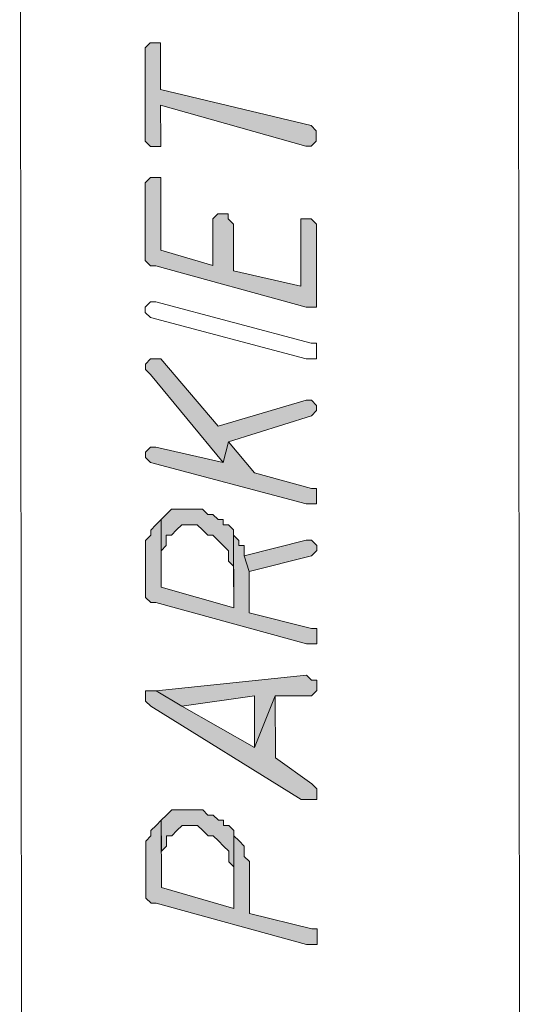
# Model space of a CAD drawing. Header units: inches. Extents: x -5850 to 5646, y 8947 to 13007.
# Tile 453 of 548: x -1547 to -1506, y 12698 to 12779. Entities that reach past the tile are written whole.
import ezdxf

# ---------------------------------------------------------------- set-up
doc = ezdxf.new("R2010")
doc.units = ezdxf.units.IN
doc.header["$MEASUREMENT"] = 0
for name, color, linetype in [('at_Entity', 7, 'Continuous'), ('at_Rect', 7, 'Continuous'), ('at_Solid', 7, 'Continuous')]:
    doc.layers.add(name, color=color, linetype=linetype)

msp = doc.modelspace()

# ---------------------------------------------------------------- hatches: boundary and pattern name
at = {"layer": 'at_Solid', "lineweight": 20}
for points in [[(-1536.542, 12775.899), (-1536.536, 12768.717), (-1536.112, 12768.299), (-1535.27, 12768.3), (-1535.27, 12768.718), (-1535.273, 12771.674), (-1523.442, 12768.31), (-1523.018, 12768.311), (-1522.595, 12768.729), (-1522.595, 12769.153), (-1522.596, 12769.571), (-1523.02, 12769.995), (-1535.274, 12772.945), (-1535.277, 12776.743), (-1536.119, 12776.742), (-1536.543, 12776.323)], [(-1536.532, 12764.914), (-1536.528, 12759.421), (-1536.527, 12759.003), (-1536.103, 12758.579), (-1535.679, 12758.58), (-1523.43, 12755.211), (-1522.583, 12755.212), (-1522.589, 12761.971), (-1523.013, 12762.394), (-1523.861, 12762.393), (-1523.856, 12756.901), (-1529.35, 12758.167), (-1529.353, 12761.965), (-1529.772, 12762.388), (-1529.772, 12762.812), (-1530.614, 12762.811), (-1531.037, 12762.387), (-1531.034, 12758.584), (-1535.262, 12759.846), (-1535.267, 12765.763), (-1536.109, 12765.762), (-1536.533, 12765.338)], [(-1536.519, 12750.131), (-1536.095, 12749.707), (-1530.178, 12742.536), (-1529.755, 12744.226), (-1522.999, 12746.34), (-1522.575, 12746.764), (-1522.576, 12747.188), (-1523, 12747.611), (-1523.424, 12747.611), (-1530.599, 12745.491), (-1535.254, 12750.979), (-1536.096, 12750.979), (-1536.52, 12750.555)], [(-1536.513, 12742.954), (-1536.089, 12742.53), (-1523.416, 12739.162), (-1522.568, 12739.163), (-1522.569, 12740.005), (-1522.57, 12740.429), (-1522.993, 12740.429), (-1527.64, 12741.69), (-1529.755, 12744.226), (-1530.178, 12742.536), (-1535.666, 12743.797), (-1536.09, 12743.796), (-1536.513, 12743.372)], [(-1535.242, 12737.886), (-1535.24, 12735.349), (-1534.817, 12735.773), (-1534.818, 12736.615), (-1534.394, 12736.615), (-1533.976, 12737.04), (-1533.552, 12737.464), (-1532.287, 12737.465), (-1531.862, 12737.041), (-1531.438, 12736.618), (-1531.014, 12736.618), (-1530.59, 12736.195), (-1530.172, 12735.777), (-1529.747, 12735.354), (-1529.747, 12734.512), (-1529.328, 12734.088), (-1529.325, 12730.709), (-1529.331, 12737.044), (-1529.749, 12737.467), (-1530.173, 12737.467), (-1530.174, 12737.891), (-1530.592, 12737.89), (-1531.016, 12738.308), (-1531.44, 12738.308), (-1531.864, 12738.731), (-1534.396, 12738.729), (-1534.819, 12738.305)], [(-1536.506, 12735.348), (-1536.503, 12731.968), (-1536.503, 12731.545), (-1536.078, 12731.121), (-1535.655, 12731.122), (-1523.406, 12727.759), (-1522.558, 12727.759), (-1522.559, 12728.601), (-1522.559, 12729.025), (-1522.983, 12729.025), (-1528.053, 12730.286), (-1528.056, 12733.666), (-1528.481, 12734.937), (-1528.482, 12735.779), (-1528.906, 12735.778), (-1528.906, 12736.196), (-1529.33, 12736.62), (-1529.331, 12737.044), (-1529.325, 12730.709), (-1535.238, 12732.393), (-1535.242, 12737.886), (-1535.66, 12737.462), (-1536.084, 12737.038), (-1536.083, 12736.614), (-1536.507, 12736.19), (-1536.506, 12735.771)], [(-1528.481, 12734.937), (-1528.056, 12733.666), (-1522.988, 12734.942), (-1522.565, 12735.36), (-1522.565, 12735.784), (-1522.99, 12736.202), (-1523.413, 12736.201)], [(-1535.648, 12723.945), (-1533.539, 12722.681), (-1527.623, 12723.528), (-1527.62, 12719.307), (-1525.934, 12723.53), (-1522.978, 12723.532), (-1522.555, 12723.956), (-1522.556, 12724.804), (-1522.979, 12724.804), (-1523.404, 12725.221)], [(-1536.495, 12723.52), (-1536.495, 12723.096), (-1536.071, 12722.678), (-1523.818, 12715.083), (-1522.547, 12715.084), (-1522.548, 12715.932), (-1522.972, 12716.35), (-1525.929, 12718.461), (-1525.934, 12723.53), (-1527.62, 12719.307), (-1533.539, 12722.681), (-1535.648, 12723.945), (-1536.496, 12723.944)], [(-1535.221, 12713.383), (-1535.218, 12710.852), (-1534.795, 12711.27), (-1534.796, 12712.118), (-1534.372, 12712.118), (-1533.954, 12712.542), (-1533.531, 12712.961), (-1532.265, 12712.962), (-1531.841, 12712.544), (-1531.416, 12712.121), (-1530.993, 12712.121), (-1530.568, 12711.698), (-1530.15, 12711.274), (-1529.726, 12710.857), (-1529.725, 12710.009), (-1529.306, 12709.591), (-1529.303, 12706.206), (-1529.309, 12712.547), (-1529.727, 12712.964), (-1530.151, 12712.964), (-1530.152, 12713.388), (-1530.57, 12713.387), (-1530.994, 12713.811), (-1531.418, 12713.81), (-1531.842, 12714.234), (-1534.374, 12714.232), (-1534.797, 12713.807)], [(-1536.484, 12710.85), (-1536.481, 12707.471), (-1536.481, 12707.047), (-1536.057, 12706.624), (-1535.633, 12706.624), (-1523.384, 12703.256), (-1522.536, 12703.257), (-1522.537, 12704.104), (-1522.537, 12704.528), (-1522.961, 12704.528), (-1528.031, 12705.789), (-1528.035, 12710.01), (-1528.459, 12710.434), (-1528.46, 12711.276), (-1528.884, 12711.699), (-1529.308, 12712.123), (-1529.309, 12712.547), (-1529.303, 12706.206), (-1535.216, 12707.891), (-1535.221, 12713.383), (-1535.638, 12712.959), (-1536.062, 12712.541), (-1536.062, 12712.117), (-1536.485, 12711.693), (-1536.485, 12711.269)]]:
    msp.add_hatch(color=7, dxfattribs=at).paths.add_polyline_path(points)

# ---------------------------------------------------------------- linework, layer by layer
at = {"layer": 'at_Entity', "color": 7, "lineweight": 20}
for p, q in [((-1546.429, 12494.147), (-1546.753, 12857.836)), ((-1536.119, 12776.742), (-1536.543, 12776.323)), ((-1536.543, 12776.323), (-1536.542, 12775.899)), ((-1535.277, 12776.743), (-1536.119, 12776.742)), ((-1535.274, 12772.945), (-1535.277, 12776.743)), ((-1536.542, 12775.899), (-1536.536, 12768.717)), ((-1523.02, 12769.995), (-1535.274, 12772.945)), ((-1535.27, 12768.718), (-1535.273, 12771.674)), ((-1535.273, 12771.674), (-1523.442, 12768.31)), ((-1522.596, 12769.571), (-1523.02, 12769.995)), ((-1522.595, 12769.153), (-1522.596, 12769.571)), ((-1522.595, 12768.729), (-1522.595, 12769.153)), ((-1536.536, 12768.717), (-1536.536, 12768.717)), ((-1536.536, 12768.717), (-1536.112, 12768.299)), ((-1536.112, 12768.299), (-1535.27, 12768.3)), ((-1535.27, 12768.3), (-1535.27, 12768.718)), ((-1523.442, 12768.31), (-1523.018, 12768.311)), ((-1523.018, 12768.311), (-1522.595, 12768.729)), ((-1536.109, 12765.762), (-1536.533, 12765.338)), ((-1535.267, 12765.763), (-1536.109, 12765.762)), ((-1535.262, 12759.846), (-1535.267, 12765.763)), ((-1536.533, 12765.338), (-1536.532, 12764.914)), ((-1536.532, 12764.914), (-1536.528, 12759.421)), ((-1530.614, 12762.811), (-1531.037, 12762.387)), ((-1529.772, 12762.812), (-1530.614, 12762.811)), ((-1529.772, 12762.388), (-1529.772, 12762.812)), ((-1531.037, 12762.387), (-1531.034, 12758.584)), ((-1529.353, 12761.965), (-1529.772, 12762.388)), ((-1529.35, 12758.167), (-1529.353, 12761.965)), ((-1523.013, 12762.394), (-1523.861, 12762.393)), ((-1523.861, 12762.393), (-1523.856, 12756.901)), ((-1522.589, 12761.971), (-1523.013, 12762.394)), ((-1522.583, 12755.212), (-1522.589, 12761.971)), ((-1536.528, 12759.421), (-1536.527, 12759.003)), ((-1531.034, 12758.584), (-1535.262, 12759.846)), ((-1536.527, 12759.003), (-1536.103, 12758.579)), ((-1536.103, 12758.579), (-1535.679, 12758.58)), ((-1535.679, 12758.58), (-1523.43, 12755.211)), ((-1523.856, 12756.901), (-1529.35, 12758.167)), ((-1536.524, 12755.2), (-1536.1, 12755.624)), ((-1536.523, 12754.776), (-1536.524, 12755.2)), ((-1536.1, 12755.624), (-1535.677, 12755.624)), ((-1535.677, 12755.624), (-1523.004, 12752.256)), ((-1535.677, 12755.624), (-1535.677, 12755.624)), ((-1523.43, 12755.211), (-1522.583, 12755.212)), ((-1536.099, 12754.358), (-1536.523, 12754.776)), ((-1523.427, 12750.99), (-1536.099, 12754.358)), ((-1536.099, 12754.358), (-1536.099, 12754.358)), ((-1523.004, 12752.256), (-1522.58, 12752.257)), ((-1522.58, 12752.257), (-1522.58, 12751.833)), ((-1522.58, 12751.833), (-1522.579, 12750.991)), ((-1536.096, 12750.979), (-1536.52, 12750.555)), ((-1536.52, 12750.555), (-1536.519, 12750.131)), ((-1535.254, 12750.979), (-1536.096, 12750.979)), ((-1530.599, 12745.491), (-1535.254, 12750.979)), ((-1522.579, 12750.991), (-1523.427, 12750.99)), ((-1536.519, 12750.131), (-1536.519, 12750.131)), ((-1536.519, 12750.131), (-1536.095, 12749.707)), ((-1536.095, 12749.707), (-1530.178, 12742.536)), ((-1523.424, 12747.611), (-1530.599, 12745.491)), ((-1523, 12747.611), (-1523.424, 12747.611)), ((-1522.576, 12747.188), (-1523, 12747.611)), ((-1522.575, 12746.764), (-1522.576, 12747.188)), ((-1522.576, 12747.188), (-1522.576, 12747.188)), ((-1522.999, 12746.34), (-1522.575, 12746.764)), ((-1529.755, 12744.226), (-1522.999, 12746.34)), ((-1522.999, 12746.34), (-1522.999, 12746.34)), ((-1530.178, 12742.536), (-1529.755, 12744.226)), ((-1529.755, 12744.226), (-1530.178, 12742.536)), ((-1527.64, 12741.69), (-1529.755, 12744.226)), ((-1536.09, 12743.796), (-1536.513, 12743.372)), ((-1536.513, 12743.372), (-1536.513, 12742.954)), ((-1535.666, 12743.797), (-1536.09, 12743.796)), ((-1530.178, 12742.536), (-1535.666, 12743.797)), ((-1536.513, 12742.954), (-1536.513, 12742.954)), ((-1536.513, 12742.954), (-1536.089, 12742.53)), ((-1536.089, 12742.53), (-1536.089, 12742.53)), ((-1536.089, 12742.53), (-1523.416, 12739.162)), ((-1522.993, 12740.429), (-1527.64, 12741.69)), ((-1522.57, 12740.429), (-1522.993, 12740.429)), ((-1522.569, 12740.005), (-1522.57, 12740.429)), ((-1522.568, 12739.163), (-1522.569, 12740.005)), ((-1523.416, 12739.162), (-1522.568, 12739.163)), ((-1534.396, 12738.729), (-1534.819, 12738.305)), ((-1531.864, 12738.731), (-1534.396, 12738.729)), ((-1531.44, 12738.308), (-1531.864, 12738.731)), ((-1535.242, 12737.886), (-1535.66, 12737.462)), ((-1534.819, 12738.305), (-1535.242, 12737.886)), ((-1535.242, 12737.886), (-1535.24, 12735.349)), ((-1535.238, 12732.393), (-1535.242, 12737.886)), ((-1534.819, 12738.305), (-1534.819, 12738.305)), ((-1531.016, 12738.308), (-1531.44, 12738.308)), ((-1530.592, 12737.89), (-1531.016, 12738.308)), ((-1530.174, 12737.891), (-1530.592, 12737.89)), ((-1530.173, 12737.467), (-1530.174, 12737.891)), ((-1535.66, 12737.462), (-1536.084, 12737.038)), ((-1536.084, 12737.038), (-1536.083, 12736.614)), ((-1535.66, 12737.462), (-1535.66, 12737.462)), ((-1534.394, 12736.615), (-1533.976, 12737.04)), ((-1533.976, 12737.04), (-1533.552, 12737.464)), ((-1533.976, 12737.04), (-1533.976, 12737.04)), ((-1533.552, 12737.464), (-1532.287, 12737.465)), ((-1532.287, 12737.465), (-1531.862, 12737.041)), ((-1531.862, 12737.041), (-1531.862, 12737.041)), ((-1531.862, 12737.041), (-1531.438, 12736.618)), ((-1529.749, 12737.467), (-1530.173, 12737.467)), ((-1529.331, 12737.044), (-1529.749, 12737.467)), ((-1529.325, 12730.709), (-1529.331, 12737.044)), ((-1529.33, 12736.62), (-1529.331, 12737.044)), ((-1529.331, 12737.044), (-1529.325, 12730.709)), ((-1536.083, 12736.614), (-1536.507, 12736.19)), ((-1536.507, 12736.19), (-1536.506, 12735.771)), ((-1534.817, 12735.773), (-1534.818, 12736.615)), ((-1534.818, 12736.615), (-1534.394, 12736.615)), ((-1531.438, 12736.618), (-1531.014, 12736.618)), ((-1531.014, 12736.618), (-1530.59, 12736.195)), ((-1530.59, 12736.195), (-1530.172, 12735.777)), ((-1528.906, 12736.196), (-1529.33, 12736.62)), ((-1528.906, 12735.778), (-1528.906, 12736.196)), ((-1523.413, 12736.201), (-1528.481, 12734.937)), ((-1522.99, 12736.202), (-1523.413, 12736.201)), ((-1522.565, 12735.784), (-1522.99, 12736.202)), ((-1536.506, 12735.771), (-1536.506, 12735.348)), ((-1536.506, 12735.348), (-1536.503, 12731.968)), ((-1535.24, 12735.349), (-1534.817, 12735.773)), ((-1535.24, 12735.349), (-1535.24, 12735.349)), ((-1530.172, 12735.777), (-1530.172, 12735.777)), ((-1530.172, 12735.777), (-1529.747, 12735.354)), ((-1529.747, 12735.354), (-1529.747, 12734.512)), ((-1528.482, 12735.779), (-1528.906, 12735.778)), ((-1528.481, 12734.937), (-1528.482, 12735.779)), ((-1522.988, 12734.942), (-1522.565, 12735.36)), ((-1522.565, 12735.36), (-1522.565, 12735.784)), ((-1522.565, 12735.784), (-1522.565, 12735.784)), ((-1529.747, 12734.512), (-1529.328, 12734.088)), ((-1528.481, 12734.937), (-1528.056, 12733.666)), ((-1528.056, 12733.666), (-1528.481, 12734.937)), ((-1528.056, 12733.666), (-1522.988, 12734.942)), ((-1522.988, 12734.942), (-1522.988, 12734.942)), ((-1529.328, 12734.088), (-1529.325, 12730.709)), ((-1528.053, 12730.286), (-1528.056, 12733.666)), ((-1536.503, 12731.968), (-1536.503, 12731.545)), ((-1529.325, 12730.709), (-1535.238, 12732.393)), ((-1536.503, 12731.545), (-1536.078, 12731.121)), ((-1536.078, 12731.121), (-1535.655, 12731.122)), ((-1535.655, 12731.122), (-1523.406, 12727.759)), ((-1522.983, 12729.025), (-1528.053, 12730.286)), ((-1522.559, 12729.025), (-1522.983, 12729.025)), ((-1522.559, 12728.601), (-1522.559, 12729.025)), ((-1522.558, 12727.759), (-1522.559, 12728.601)), ((-1523.406, 12727.759), (-1522.558, 12727.759)), ((-1523.404, 12725.221), (-1535.648, 12723.945)), ((-1522.979, 12724.804), (-1523.404, 12725.221)), ((-1522.556, 12724.804), (-1522.979, 12724.804)), ((-1522.555, 12723.956), (-1522.556, 12724.804)), ((-1535.648, 12723.945), (-1536.496, 12723.944)), ((-1536.496, 12723.944), (-1536.495, 12723.52)), ((-1535.648, 12723.945), (-1533.539, 12722.681)), ((-1533.539, 12722.681), (-1535.648, 12723.945)), ((-1522.978, 12723.532), (-1522.555, 12723.956)), ((-1536.495, 12723.52), (-1536.495, 12723.096)), ((-1536.495, 12723.096), (-1536.071, 12722.678)), ((-1533.539, 12722.681), (-1527.623, 12723.528)), ((-1527.623, 12723.528), (-1527.62, 12719.307)), ((-1527.62, 12719.307), (-1525.934, 12723.53)), ((-1525.934, 12723.53), (-1527.62, 12719.307)), ((-1525.934, 12723.53), (-1522.978, 12723.532)), ((-1525.929, 12718.461), (-1525.934, 12723.53)), ((-1536.071, 12722.678), (-1523.818, 12715.083)), ((-1527.62, 12719.307), (-1533.539, 12722.681)), ((-1522.972, 12716.35), (-1525.929, 12718.461)), ((-1522.548, 12715.932), (-1522.972, 12716.35)), ((-1522.547, 12715.084), (-1522.548, 12715.932)), ((-1522.548, 12715.932), (-1522.548, 12715.932)), ((-1523.818, 12715.083), (-1522.547, 12715.084)), ((-1534.797, 12713.807), (-1535.221, 12713.383)), ((-1534.374, 12714.232), (-1534.797, 12713.807)), ((-1534.797, 12713.807), (-1534.797, 12713.807)), ((-1531.842, 12714.234), (-1534.374, 12714.232)), ((-1531.418, 12713.81), (-1531.842, 12714.234)), ((-1530.994, 12713.811), (-1531.418, 12713.81)), ((-1530.57, 12713.387), (-1530.994, 12713.811)), ((-1535.638, 12712.959), (-1536.062, 12712.541)), ((-1535.221, 12713.383), (-1535.638, 12712.959)), ((-1535.638, 12712.959), (-1535.638, 12712.959)), ((-1535.221, 12713.383), (-1535.218, 12710.852)), ((-1535.216, 12707.891), (-1535.221, 12713.383)), ((-1533.954, 12712.542), (-1533.531, 12712.961)), ((-1533.531, 12712.961), (-1532.265, 12712.962)), ((-1532.265, 12712.962), (-1531.841, 12712.544)), ((-1530.152, 12713.388), (-1530.57, 12713.387)), ((-1530.151, 12712.964), (-1530.152, 12713.388)), ((-1529.727, 12712.964), (-1530.151, 12712.964)), ((-1529.309, 12712.547), (-1529.727, 12712.964)), ((-1536.062, 12712.117), (-1536.485, 12711.693)), ((-1536.062, 12712.541), (-1536.062, 12712.117)), ((-1534.795, 12711.27), (-1534.796, 12712.118)), ((-1534.796, 12712.118), (-1534.372, 12712.118)), ((-1534.372, 12712.118), (-1533.954, 12712.542)), ((-1533.954, 12712.542), (-1533.954, 12712.542)), ((-1531.841, 12712.544), (-1531.841, 12712.544)), ((-1531.841, 12712.544), (-1531.416, 12712.121)), ((-1531.416, 12712.121), (-1530.993, 12712.121)), ((-1530.993, 12712.121), (-1530.568, 12711.698)), ((-1529.303, 12706.206), (-1529.309, 12712.547)), ((-1529.308, 12712.123), (-1529.309, 12712.547)), ((-1529.309, 12712.547), (-1529.303, 12706.206)), ((-1528.884, 12711.699), (-1529.308, 12712.123)), ((-1536.485, 12711.693), (-1536.485, 12711.269)), ((-1536.485, 12711.269), (-1536.484, 12710.85)), ((-1535.218, 12710.852), (-1534.795, 12711.27)), ((-1530.568, 12711.698), (-1530.15, 12711.274)), ((-1530.15, 12711.274), (-1530.15, 12711.274)), ((-1530.15, 12711.274), (-1529.726, 12710.857)), ((-1528.46, 12711.276), (-1528.884, 12711.699)), ((-1528.884, 12711.699), (-1528.884, 12711.699)), ((-1528.459, 12710.434), (-1528.46, 12711.276)), ((-1536.484, 12710.85), (-1536.481, 12707.471)), ((-1535.218, 12710.852), (-1535.218, 12710.852)), ((-1529.726, 12710.857), (-1529.725, 12710.009)), ((-1528.035, 12710.01), (-1528.459, 12710.434)), ((-1529.725, 12710.009), (-1529.306, 12709.591)), ((-1529.306, 12709.591), (-1529.303, 12706.206)), ((-1528.031, 12705.789), (-1528.035, 12710.01)), ((-1529.303, 12706.206), (-1535.216, 12707.891)), ((-1536.481, 12707.471), (-1536.481, 12707.047)), ((-1536.481, 12707.047), (-1536.057, 12706.624)), ((-1536.057, 12706.624), (-1535.633, 12706.624)), ((-1535.633, 12706.624), (-1523.384, 12703.256)), ((-1522.961, 12704.528), (-1528.031, 12705.789)), ((-1522.537, 12704.528), (-1522.961, 12704.528)), ((-1522.537, 12704.104), (-1522.537, 12704.528)), ((-1522.536, 12703.257), (-1522.537, 12704.104)), ((-1523.384, 12703.256), (-1522.536, 12703.257))]:
    msp.add_line(p, q, dxfattribs=at)
at = {"layer": 'at_Rect', "color": 7, "lineweight": 20}
msp.add_line((-1505.982, 12611.612), (-1506.202, 12857.869), dxfattribs=at)

doc.saveas('drawing.dxf')
